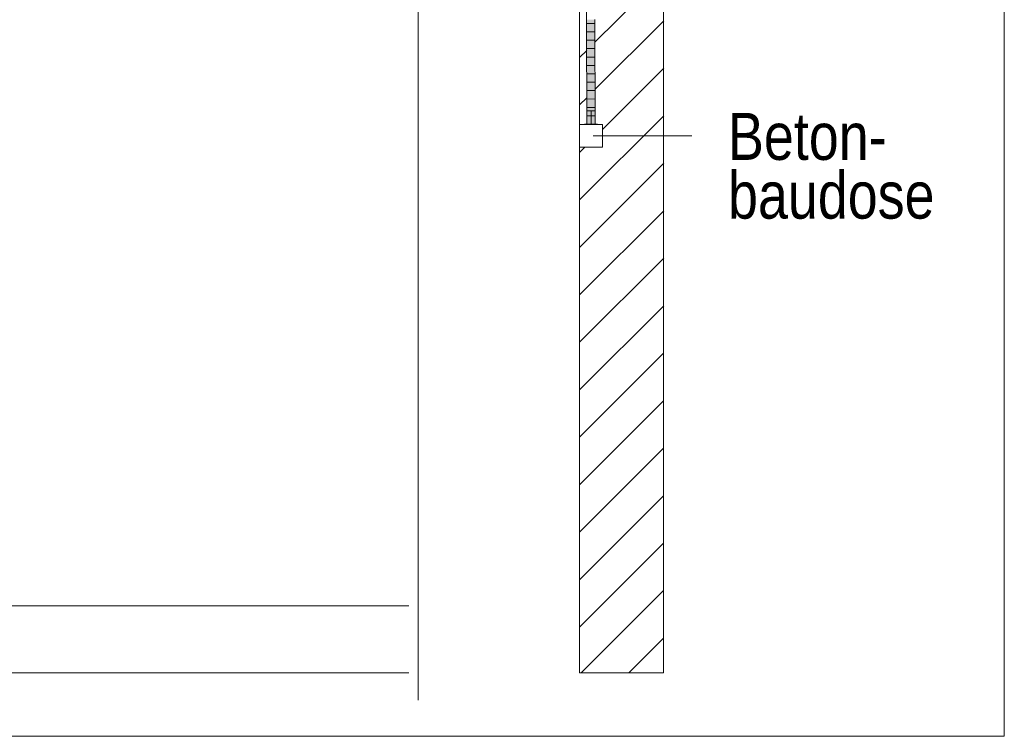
# Model space of a CAD drawing. Extents: x -620 to 300, y 62 to 1112.
# Tile 281 of 286: x 222 to 251, y 883 to 905. Entities that reach past the tile are written whole.
import ezdxf
from ezdxf.lldxf.tags import DXFTag

# ---------------------------------------------------------------- set-up
doc = ezdxf.new("R2010")
doc.units = 0
doc.layers.get('0').update_dxf_attribs({"lineweight": 13})
for name, color, linetype, lineweight, true_color in [('E_Betonbaudose', 1, 'Continuous', 13, 0xff0000), ('E_Detail_Beschriftung', 7, 'Continuous', 13, 0x009900), ('E_Detail_Wandschraffur', 7, 'Continuous', 5, 0xc0c0c0), ('E_Leerrohr 25-A06G9SFR8I', 7, 'Continuous', 9, 0xff8000), ('E_Leerrohr 25-Shading', 7, 'Continuous', 9, 0xff8000)]:
    doc.layers.add(name, color=color, linetype=linetype, lineweight=lineweight, true_color=true_color)
doc.layers.add('E_Detail_Linie_Text_Bem', color=7, linetype='Continuous', lineweight=13)
doc.styles.get("Standard").update_dxf_attribs({"font": 'ARIALN.TTF'})
tags = doc.linetypes.add('fein_strichliert', pattern=[4, 1, -2, 1]).pattern_tags.tags
tags[8:9] = [DXFTag(74, 4), DXFTag(75, 0), DXFTag(340, '0'), DXFTag(46, 0.0), DXFTag(50, 0.0), DXFTag(44, 0.0), DXFTag(45, 0.0)]
tags[6:7] = [DXFTag(74, 4), DXFTag(75, 0), DXFTag(340, '0'), DXFTag(46, 0.0), DXFTag(50, 0.0), DXFTag(44, 0.0), DXFTag(45, 0.0)]
tags[4:5] = [DXFTag(74, 4), DXFTag(75, 0), DXFTag(340, '0'), DXFTag(46, 0.0), DXFTag(50, 0.0), DXFTag(44, 0.0), DXFTag(45, 0.0)]
tags = doc.linetypes.add('fein_strichliert-A06G9SFU8I', pattern=[4, 1, -2, 1]).pattern_tags.tags
tags[8:9] = [DXFTag(74, 4), DXFTag(75, 0), DXFTag(340, '0'), DXFTag(46, 0.0), DXFTag(50, 0.0), DXFTag(44, 0.0), DXFTag(45, 0.0)]
tags[6:7] = [DXFTag(74, 4), DXFTag(75, 0), DXFTag(340, '0'), DXFTag(46, 0.0), DXFTag(50, 0.0), DXFTag(44, 0.0), DXFTag(45, 0.0)]
tags[4:5] = [DXFTag(74, 4), DXFTag(75, 0), DXFTag(340, '0'), DXFTag(46, 0.0), DXFTag(50, 0.0), DXFTag(44, 0.0), DXFTag(45, 0.0)]
tags = doc.linetypes.add('STRICHPUNKT2-A06G9SFS8I', pattern=[12.7, 6.35, -3.175, 0, -3.175]).pattern_tags.tags
tags[10:11] = [DXFTag(74, 4), DXFTag(75, 0), DXFTag(340, '0'), DXFTag(46, 0.0), DXFTag(50, 0.0), DXFTag(44, 0.0), DXFTag(45, 0.0)]
tags[8:9] = [DXFTag(74, 4), DXFTag(75, 0), DXFTag(340, '0'), DXFTag(46, 0.0), DXFTag(50, 0.0), DXFTag(44, 0.0), DXFTag(45, 0.0)]
tags[6:7] = [DXFTag(74, 4), DXFTag(75, 0), DXFTag(340, '0'), DXFTag(46, 0.0), DXFTag(50, 0.0), DXFTag(44, 0.0), DXFTag(45, 0.0)]
tags[4:5] = [DXFTag(74, 4), DXFTag(75, 0), DXFTag(340, '0'), DXFTag(46, 0.0), DXFTag(50, 0.0), DXFTag(44, 0.0), DXFTag(45, 0.0)]

# ---------------------------------------------------------------- blocks, each defined once
blk = doc.blocks.new('Shading-A06G9S0W8I', base_point=(238.899, 753.657))
at = {"layer": 'E_Leerrohr 25-Shading', "color": 43, "true_color": 0xd7ab7f}
for points in [[(238.782, 901.49), (238.818, 901.49), (238.769, 904.603), (238.805, 904.603)], [(238.982, 904.604), (238.995, 901.49), (239.01, 904.604), (239.032, 901.49)], [(239.032, 901.49), (239.019, 904.604), (239.01, 904.604)]]:
    blk.add_solid(points, dxfattribs=at)
at = {"layer": 'E_Leerrohr 25-Shading', "color": 31, "true_color": 0xfabd7f}
for points in [[(238.818, 901.49), (238.907, 901.49), (238.805, 904.603), (238.894, 904.603)], [(238.894, 904.603), (238.907, 901.49), (238.903, 904.603)], [(238.903, 904.603), (238.907, 901.49), (238.916, 904.603)], [(238.907, 901.49), (238.995, 901.49), (238.916, 904.603), (238.982, 904.604)]]:
    blk.add_solid(points, dxfattribs=at)
at = {"layer": 'E_Leerrohr 25-Shading', "color": 31, "true_color": 0xecb67f}
for points in [[(238.907, 901.884), (238.782, 901.884), (238.907, 901.49), (238.782, 901.49)], [(239.032, 901.884), (238.907, 901.884), (239.032, 901.49), (238.907, 901.49)], [(238.907, 901.49), (238.717, 901.49), (238.907, 901.484), (238.717, 901.484)], [(238.939, 901.49), (238.907, 901.49), (238.939, 901.484), (238.907, 901.484)], [(239.097, 901.484), (239.097, 901.49), (238.939, 901.484), (238.939, 901.49)]]:
    blk.add_solid(points, dxfattribs=at)
blk = doc.blocks.new('Referenz-A06G9SFV8I')
at = {"layer": 'E_Betonbaudose', "linetype": 'Continuous', "ltscale": 0.13}
for p, q in [((238.567, 900.804), (238.567, 901.484)), ((238.567, 901.484), (239.247, 901.484)), ((239.247, 901.484), (239.247, 900.804)), ((239.247, 900.804), (238.567, 900.804))]:
    blk.add_line(p, q, dxfattribs=at)
at = {"layer": 'E_Detail_Linie_Text_Bem', "linetype": 'fein_strichliert-A06G9SFU8I', "ltscale": 0.65}
for p, q in [((251.219, 883.255), (251.219, 944.572)), ((233.757, 884.336), (233.757, 937.216)), ((188.45, 883.255), (248.193, 883.255)), ((248.193, 883.255), (251.219, 883.255))]:
    blk.add_line(p, q, dxfattribs=at)
at = {"layer": 'E_Detail_Linie_Text_Bem', "linetype": 'Continuous', "ltscale": 0.13}
for p, q in [((241.067, 925.144), (241.067, 885.144)), ((238.567, 885.144), (238.567, 913.144)), ((196.466, 887.144), (233.479, 887.144)), ((196.466, 885.144), (233.479, 885.144)), ((241.067, 885.144), (238.567, 885.144))]:
    blk.add_line(p, q, dxfattribs=at)
at = {"layer": 'E_Detail_Linie_Text_Bem', "color": 0, "linetype": 'Continuous', "ltscale": 0.13}
blk.add_line((238.973, 901.144), (241.911, 901.144), dxfattribs=at)
at = {"layer": 'E_Detail_Wandschraffur', "linetype": 'fein_strichliert', "ltscale": 0.13}
for p, q in [((239.032, 903.943), (241.074, 905.985)), ((238.567, 903.478), (238.778, 903.689)), ((239.247, 901.329), (241.073, 903.156)), ((238.567, 900.649), (238.722, 900.804)), ((238.567, 897.821), (241.072, 900.326)), ((238.567, 894.992), (241.071, 897.497)), ((238.567, 892.164), (241.07, 894.667)), ((238.567, 889.336), (241.069, 891.838)), ((238.567, 886.507), (241.068, 889.009)), ((240.032, 885.144), (241.067, 886.179))]:
    blk.add_line(p, q, dxfattribs=at)
at = {"layer": 'E_Detail_Wandschraffur', "linetype": 'ByBlock', "ltscale": 0.13}
for p, q in [((239.032, 902.529), (241.074, 904.57)), ((238.567, 902.064), (238.779, 902.276)), ((238.567, 899.235), (241.073, 901.741)), ((238.567, 896.407), (241.072, 898.911)), ((238.567, 893.578), (241.071, 896.082)), ((238.567, 890.75), (241.07, 893.253)), ((238.567, 887.921), (241.069, 890.423)), ((238.618, 885.144), (241.068, 887.594))]:
    blk.add_line(p, q, dxfattribs=at)
at = {"layer": 'E_Leerrohr 25-A06G9SFR8I', "linetype": 'Continuous', "ltscale": 0.13}
for p, q in [((238.769, 904.603), (238.765, 907.551)), ((238.782, 901.49), (238.769, 904.603)), ((239.012, 904.491), (238.777, 904.49)), ((239.032, 901.49), (239.019, 904.604)), ((239.013, 904.241), (238.778, 904.24)), ((239.014, 903.991), (238.779, 903.99)), ((239.015, 903.741), (238.78, 903.74)), ((239.016, 903.491), (238.781, 903.49)), ((239.017, 903.241), (238.782, 903.24)), ((239.018, 902.991), (238.783, 902.99)), ((239.019, 902.741), (238.784, 902.74)), ((239.02, 902.491), (238.785, 902.49)), ((239.021, 902.241), (238.786, 902.24)), ((238.782, 901.884), (238.782, 901.49)), ((238.855, 901.884), (238.782, 901.884)), ((239.022, 901.99), (238.787, 901.99)), ((239.023, 901.74), (238.788, 901.74)), ((238.958, 901.884), (238.855, 901.884)), ((239.032, 901.884), (238.958, 901.884)), ((239.032, 901.49), (239.032, 901.884)), ((238.717, 901.49), (238.717, 901.484)), ((238.828, 901.49), (238.717, 901.49)), ((238.828, 901.484), (238.717, 901.484)), ((238.855, 901.49), (238.782, 901.49)), ((239.032, 901.49), (238.782, 901.49)), ((238.985, 901.49), (238.828, 901.49)), ((238.985, 901.484), (238.828, 901.484)), ((238.958, 901.49), (238.855, 901.49)), ((239.032, 901.49), (238.958, 901.49)), ((239.097, 901.49), (238.985, 901.49)), ((239.097, 901.484), (238.985, 901.484)), ((239.097, 901.484), (239.097, 901.49))]:
    blk.add_line(p, q, dxfattribs=at)
at = {"layer": 'E_Leerrohr 25-A06G9SFR8I', "linetype": 'STRICHPUNKT2-A06G9SFS8I', "lineweight": 5, "ltscale": 0.13}
blk.add_line((238.907, 901.49), (238.907, 901.884), dxfattribs=at)
at = {"layer": 'E_Detail_Beschriftung', "linetype": 'Continuous', "ltscale": 0.13, "char_height": 1.4, "attachment_point": 1}
for s, insert in [('{\\fArial Narrow;Beton-}', (242.988, 901.827)), ('{\\fArial Narrow;baudose}', (242.988, 900.077))]:
    blk.add_mtext(s, dxfattribs=dict(at, insert=insert))

msp = doc.modelspace()

# ---------------------------------------------------------------- block references
at = {"color": 8, "lineweight": 25, "ltscale": 0.25, "true_color": 0x808080}
msp.add_blockref('Referenz-A06G9SFV8I', (0, 0), dxfattribs=at)
msp.add_blockref('Shading-A06G9S0W8I', (238.899, 753.657))

doc.saveas('drawing.dxf')
